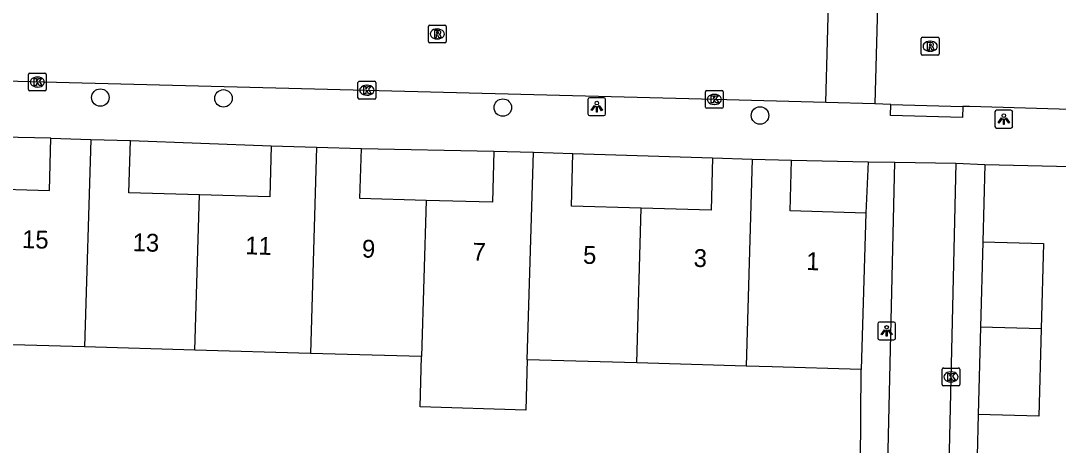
# Model space of a CAD drawing. Extents: x 162026 to 163499, y 387297 to 388169.
# Drawn here: x 162808.1 to 162866.3, y 387904.8 to 387928.6 of the extents above; entities that cross this region are included whole.
import ezdxf

# ---------------------------------------------------------------- set-up
doc = ezdxf.new("R2010")
doc.units = 0
for name, color, linetype in [('IMGEO_Boom', 7, 'Continuous'), ('IMGEO_Kolk', 7, 'Continuous'), ('IMGEO_Lichtpunt', 7, 'Continuous'), ('IMGEO_Pand', 7, 'Continuous'), ('IMGEO_Pand_nummerreeks', 7, 'Continuous'), ('IMGEO_Rijbaan_lokaal_open', 7, 'Continuous'), ('IMGEO_Rioolput', 7, 'Continuous'), ('IMGEO_Voetpad_open', 7, 'Continuous')]:
    doc.layers.add(name, color=color, linetype=linetype)

msp = doc.modelspace()

# ---------------------------------------------------------------- linework, layer by layer
at = {"layer": 'IMGEO_Boom'}
for centre in [(162812.526, 387924.288), (162819.435, 387924.242), (162835.109, 387923.727), (162849.539, 387923.282)]:
    msp.add_circle(centre, 0.489, dxfattribs=at)
at = {"layer": 'IMGEO_Kolk'}
for p, q in [((162808.494, 387924.734), (162808.494, 387925.586)), ((162808.569, 387925.66), (162809.421, 387925.66)), ((162808.982, 387925.44), (162809.007, 387925.44)), ((162809.495, 387925.586), (162809.495, 387924.734)), ((162809.005, 387924.88), (162808.98, 387924.88)), ((162826.982, 387924.275), (162826.982, 387925.127)), ((162827.057, 387925.201), (162827.909, 387925.201)), ((162827.47, 387924.981), (162827.495, 387924.981)), ((162827.983, 387925.127), (162827.983, 387924.275)), ((162809.421, 387924.66), (162808.569, 387924.66)), ((162827.909, 387924.201), (162827.057, 387924.201)), ((162827.493, 387924.421), (162827.468, 387924.421)), ((162846.478, 387923.758), (162846.478, 387924.61)), ((162846.553, 387924.684), (162847.405, 387924.684)), ((162846.966, 387924.464), (162846.991, 387924.464)), ((162847.479, 387924.61), (162847.479, 387923.758)), ((162847.405, 387923.684), (162846.553, 387923.684)), ((162846.989, 387923.904), (162846.964, 387923.904)), ((162859.831, 387909.114), (162860.683, 387909.114)), ((162859.756, 387908.188), (162859.756, 387909.04)), ((162860.244, 387908.894), (162860.269, 387908.894)), ((162860.757, 387909.04), (162860.757, 387908.188)), ((162860.683, 387908.114), (162859.831, 387908.114)), ((162860.267, 387908.334), (162860.242, 387908.334))]:
    msp.add_line(p, q, dxfattribs=at)
for points in [[(162808.494, 387924.734), (162808.494, 387925.586)], [(162808.569, 387925.66), (162809.421, 387925.66)], [(162809.495, 387925.586), (162809.495, 387924.734)], [(162808.815, 387925.36), (162808.938, 387925.36), (162808.938, 387925.209), (162809.068, 387925.36), (162809.232, 387925.36), (162809.086, 387925.209), (162809.239, 387924.96), (162809.087, 387924.96), (162809.002, 387925.124), (162808.938, 387925.057), (162808.938, 387924.96), (162808.815, 387924.96), (162808.815, 387925.36)], [(162826.982, 387924.275), (162826.982, 387925.127)], [(162827.057, 387925.201), (162827.909, 387925.201)], [(162827.303, 387924.901), (162827.426, 387924.901), (162827.426, 387924.75), (162827.556, 387924.901), (162827.72, 387924.901), (162827.574, 387924.75), (162827.727, 387924.501), (162827.575, 387924.501), (162827.49, 387924.665), (162827.426, 387924.598), (162827.426, 387924.501), (162827.303, 387924.501), (162827.303, 387924.901)], [(162827.983, 387925.127), (162827.983, 387924.275)], [(162809.421, 387924.66), (162808.569, 387924.66)], [(162827.909, 387924.201), (162827.057, 387924.201)], [(162846.478, 387923.758), (162846.478, 387924.61)], [(162846.553, 387924.684), (162847.405, 387924.684)], [(162846.799, 387924.384), (162846.922, 387924.384), (162846.922, 387924.233), (162847.052, 387924.384), (162847.216, 387924.384), (162847.07, 387924.233), (162847.223, 387923.984), (162847.071, 387923.984), (162846.986, 387924.148), (162846.922, 387924.081), (162846.922, 387923.984), (162846.799, 387923.984), (162846.799, 387924.384)], [(162847.479, 387924.61), (162847.479, 387923.758)], [(162847.405, 387923.684), (162846.553, 387923.684)], [(162859.831, 387909.114), (162860.683, 387909.114)], [(162859.756, 387908.188), (162859.756, 387909.04)], [(162860.077, 387908.814), (162860.2, 387908.814), (162860.2, 387908.663), (162860.33, 387908.814), (162860.494, 387908.814), (162860.348, 387908.663), (162860.501, 387908.414), (162860.349, 387908.414), (162860.264, 387908.578), (162860.2, 387908.511), (162860.2, 387908.414), (162860.077, 387908.414), (162860.077, 387908.814)], [(162860.757, 387909.04), (162860.757, 387908.188)], [(162860.683, 387908.114), (162859.831, 387908.114)]]:
    msp.add_lwpolyline(points, dxfattribs=at)
for centre, start, end in [((162808.571, 387925.584), 91.55205, 178.44795), ((162808.571, 387925.584), 91.55205, 178.44795), ((162809.419, 387925.584), 1.55205, 88.44795), ((162809.419, 387925.584), 1.55205, 88.44795), ((162827.059, 387925.125), 91.55205, 178.44795), ((162827.059, 387925.125), 91.55205, 178.44795), ((162827.907, 387925.125), 1.55205, 88.44795), ((162827.907, 387925.125), 1.55205, 88.44795), ((162808.571, 387924.736), 181.55205, 268.44795), ((162808.571, 387924.736), 181.55205, 268.44795), ((162809.419, 387924.736), 271.55205, 358.44795), ((162809.419, 387924.736), 271.55205, 358.44795), ((162827.059, 387924.277), 181.55205, 268.44795), ((162827.059, 387924.277), 181.55205, 268.44795), ((162827.907, 387924.277), 271.55205, 358.44795), ((162827.907, 387924.277), 271.55205, 358.44795), ((162846.555, 387924.608), 91.55205, 178.44795), ((162846.555, 387924.608), 91.55205, 178.44795), ((162847.403, 387924.608), 1.55205, 88.44795), ((162847.403, 387924.608), 1.55205, 88.44795), ((162846.555, 387923.76), 181.55205, 268.44795), ((162846.555, 387923.76), 181.55205, 268.44795), ((162847.403, 387923.76), 271.55205, 358.44795), ((162847.403, 387923.76), 271.55205, 358.44795), ((162859.833, 387909.038), 91.55205, 178.44795), ((162859.833, 387909.038), 91.55205, 178.44795), ((162860.681, 387909.038), 1.55205, 88.44795), ((162860.681, 387909.038), 1.55205, 88.44795), ((162859.833, 387908.19), 181.55205, 268.44795), ((162859.833, 387908.19), 181.55205, 268.44795), ((162860.681, 387908.19), 271.55205, 358.44795), ((162860.681, 387908.19), 271.55205, 358.44795)]:
    msp.add_arc(centre, 0.0765, start, end, dxfattribs=at)
for centre, major_axis, ratio, start_param, end_param in [((162808.981, 387925.16), (-0.387, 0.002), 0.722429, 4.712389, 7.853982), ((162809.006, 387925.16), (-0.39, 0.002), 0.717154, 1.570796, 4.712389), ((162827.469, 387924.701), (-0.387, 0.002), 0.722429, 4.712389, 7.853982), ((162827.494, 387924.701), (-0.39, 0.002), 0.717154, 1.570796, 4.712389), ((162846.965, 387924.184), (-0.387, 0.002), 0.722429, 4.712389, 7.853982), ((162846.99, 387924.184), (-0.39, 0.002), 0.717154, 1.570796, 4.712389), ((162860.243, 387908.614), (-0.387, 0.002), 0.722429, 4.712389, 7.853982), ((162860.268, 387908.614), (-0.39, 0.002), 0.717154, 1.570796, 4.712389)]:
    msp.add_ellipse(centre, major_axis=major_axis, ratio=ratio, start_param=start_param, end_param=end_param, dxfattribs=at)
at = {"layer": 'IMGEO_Lichtpunt'}
for p, q in [((162840.785, 387924.274), (162839.977, 387924.274)), ((162840.785, 387924.274), (162839.977, 387924.274)), ((162839.883, 387924.179), (162839.883, 387923.372)), ((162839.883, 387924.179), (162839.883, 387923.372)), ((162840.879, 387923.372), (162840.879, 387924.179)), ((162840.879, 387923.372), (162840.879, 387924.179)), ((162839.977, 387923.278), (162840.785, 387923.278)), ((162839.977, 387923.278), (162840.785, 387923.278)), ((162862.721, 387923.479), (162862.721, 387922.672)), ((162862.721, 387923.479), (162862.721, 387922.672)), ((162863.623, 387923.574), (162862.815, 387923.574)), ((162863.623, 387923.574), (162862.815, 387923.574)), ((162863.717, 387922.672), (162863.717, 387923.479)), ((162863.717, 387922.672), (162863.717, 387923.479)), ((162862.815, 387922.578), (162863.623, 387922.578)), ((162862.815, 387922.578), (162863.623, 387922.578)), ((162856.147, 387911.599), (162856.147, 387910.792)), ((162856.147, 387911.599), (162856.147, 387910.792)), ((162857.049, 387911.694), (162856.241, 387911.694)), ((162857.049, 387911.694), (162856.241, 387911.694)), ((162857.143, 387910.792), (162857.143, 387911.599)), ((162857.143, 387910.792), (162857.143, 387911.599)), ((162856.241, 387910.698), (162857.049, 387910.698)), ((162856.241, 387910.698), (162857.049, 387910.698))]:
    msp.add_line(p, q, dxfattribs=at)
for points in [[(162840.257, 387923.843), (162840.296, 387923.815), (162840.108, 387923.553), (162840.07, 387923.58), (162840.257, 387923.843)], [(162840.359, 387923.795), (162840.406, 387923.795), (162840.406, 387923.473), (162840.359, 387923.473), (162840.359, 387923.795)], [(162840.469, 387923.815), (162840.507, 387923.842), (162840.694, 387923.58), (162840.655, 387923.552), (162840.469, 387923.815)], [(162863.095, 387923.143), (162863.134, 387923.115), (162862.946, 387922.853), (162862.908, 387922.88), (162863.095, 387923.143)], [(162863.197, 387923.095), (162863.244, 387923.095), (162863.244, 387922.773), (162863.197, 387922.773), (162863.197, 387923.095)], [(162863.307, 387923.115), (162863.345, 387923.142), (162863.532, 387922.88), (162863.493, 387922.852), (162863.307, 387923.115)], [(162856.521, 387911.263), (162856.56, 387911.235), (162856.372, 387910.973), (162856.334, 387911), (162856.521, 387911.263)], [(162856.623, 387911.215), (162856.67, 387911.215), (162856.67, 387910.893), (162856.623, 387910.893), (162856.623, 387911.215)], [(162856.733, 387911.235), (162856.771, 387911.262), (162856.958, 387911), (162856.919, 387910.972), (162856.733, 387911.235)]]:
    msp.add_lwpolyline(points, dxfattribs=at)
for centre in [(162840.382, 387923.977), (162863.22, 387923.277), (162856.646, 387911.397)]:
    msp.add_circle(centre, 0.0994, dxfattribs=at)
for centre, start, end in [((162839.977, 387924.179), 90, 180), ((162839.977, 387924.179), 90, 180), ((162840.785, 387924.179), 0, 90), ((162840.785, 387924.179), 0, 90), ((162839.977, 387923.372), 180, 270), ((162839.977, 387923.372), 180, 270), ((162840.785, 387923.372), 270, 0), ((162840.785, 387923.372), 270, 360), ((162862.815, 387923.479), 90, 180), ((162862.815, 387923.479), 90, 180), ((162863.623, 387923.479), 0, 90), ((162863.623, 387923.479), 0, 90), ((162862.815, 387922.672), 180, 270), ((162862.815, 387922.672), 180, 270), ((162863.623, 387922.672), 270, 0), ((162863.623, 387922.672), 270, 360), ((162856.241, 387911.599), 90, 180), ((162856.241, 387911.599), 90, 180), ((162857.049, 387911.599), 0, 90), ((162857.049, 387911.599), 0, 90), ((162856.241, 387910.792), 180, 270), ((162856.241, 387910.792), 180, 270), ((162857.049, 387910.792), 270, 0), ((162857.049, 387910.792), 270, 360)]:
    msp.add_arc(centre, 0.0946, start, end, dxfattribs=at)
at = {"layer": 'IMGEO_Pand'}
for points in [[(162811.647, 387910.301), (162805.597, 387910.476), (162805.705, 387914.196), (162805.85, 387919.193), (162809.672, 387919.082), (162809.757, 387922.007)], [(162809.757, 387922.007), (162811.985, 387921.943)], [(162811.985, 387921.943), (162811.647, 387910.301)], [(162811.985, 387921.943), (162814.217, 387921.878)], [(162818.082, 387918.824), (162814.132, 387918.938), (162814.217, 387921.878)], [(162822.118, 387921.586), (162822.035, 387918.709), (162818.082, 387918.824)], [(162822.118, 387921.586), (162824.648, 387921.512)], [(162824.648, 387921.512), (162824.312, 387909.933)], [(162824.648, 387921.512), (162827.175, 387921.439)], [(162830.81, 387918.517), (162827.093, 387918.625), (162827.175, 387921.439)], [(162834.607, 387921.28), (162834.523, 387918.41), (162830.81, 387918.517)], [(162834.607, 387921.28), (162836.822, 387921.216)], [(162836.484, 387909.58), (162836.822, 387921.216)], [(162836.822, 387921.216), (162839.042, 387921.151)], [(162842.875, 387918.087), (162838.957, 387918.2), (162839.042, 387921.151)], [(162846.882, 387920.904), (162846.797, 387917.973), (162842.875, 387918.087)], [(162846.882, 387920.904), (162849.095, 387920.84)], [(162849.095, 387920.84), (162848.758, 387909.225)], [(162849.095, 387920.84), (162851.31, 387920.776)], [(162855.478, 387917.802), (162851.227, 387917.925), (162851.31, 387920.776)], [(162817.83, 387910.121), (162818.082, 387918.824)], [(162830.81, 387918.517), (162830.556, 387909.752)], [(162842.623, 387909.402), (162842.875, 387918.087)], [(162855.478, 387917.802), (162855.224, 387909.037)], [(162862.042, 387916.188), (162861.912, 387911.405)], [(162862.042, 387916.188), (162865.451, 387916.096), (162865.321, 387911.316)], [(162861.912, 387911.405), (162861.779, 387906.512)], [(162865.321, 387911.316), (162861.912, 387911.405)], [(162865.321, 387911.316), (162865.188, 387906.42), (162861.779, 387906.512)], [(162817.83, 387910.121), (162811.647, 387910.301)], [(162824.312, 387909.933), (162817.83, 387910.121)], [(162830.556, 387909.752), (162824.312, 387909.933)], [(162836.484, 387909.58), (162836.402, 387906.754), (162830.474, 387906.926), (162830.556, 387909.752)], [(162842.623, 387909.402), (162836.484, 387909.58)], [(162848.758, 387909.225), (162842.623, 387909.402)], [(162855.224, 387909.037), (162850.227, 387909.182), (162848.758, 387909.225)]]:
    msp.add_lwpolyline(points, dxfattribs=at)
at = {"layer": 'IMGEO_Rijbaan_lokaal_open'}
for points in [[(162853.227, 387924.006), (162853.423, 387930.906)], [(162856.17, 387930.826), (162855.975, 387923.928)], [(162853.227, 387924.006), (162846.979, 387924.184), (162781.809, 387925.865)], [(162855.975, 387923.928), (162853.227, 387924.006)], [(162856.884, 387923.902), (162855.975, 387923.928)], [(162856.884, 387923.902), (162860.926, 387923.787)], [(162887.512, 387922.987), (162887.295, 387922.998), (162884.526, 387923.103), (162861.295, 387923.777), (162860.926, 387923.787)], [(162853.952, 387894.143), (162855.102, 387894.086), (162856.489, 387894.018), (162857.108, 387920.66)], [(162857.108, 387920.66), (162860.537, 387920.61)], [(162860.537, 387920.61), (162859.599, 387880.254)]]:
    msp.add_lwpolyline(points, dxfattribs=at)
at = {"layer": 'IMGEO_Rioolput'}
for p, q in [((162830.931, 387927.429), (162830.931, 387928.281)), ((162831.006, 387928.355), (162831.858, 387928.355)), ((162831.932, 387928.281), (162831.932, 387927.429)), ((162831.419, 387928.135), (162831.444, 387928.135)), ((162831.858, 387927.355), (162831.006, 387927.355)), ((162831.442, 387927.575), (162831.417, 387927.575)), ((162858.587, 387926.742), (162858.587, 387927.594)), ((162858.662, 387927.668), (162859.514, 387927.668)), ((162859.075, 387927.448), (162859.1, 387927.448)), ((162859.588, 387927.594), (162859.588, 387926.742)), ((162859.514, 387926.668), (162858.662, 387926.668)), ((162859.098, 387926.888), (162859.073, 387926.888))]:
    msp.add_line(p, q, dxfattribs=at)
for points in [[(162830.931, 387927.429), (162830.931, 387928.281)], [(162831.006, 387928.355), (162831.858, 387928.355)], [(162831.932, 387928.281), (162831.932, 387927.429)], [(162831.52, 387928.053), (162831.268, 387928.055), (162831.268, 387927.655)], [(162831.268, 387927.655), (162831.392, 387927.655), (162831.392, 387927.817), (162831.403, 387927.817)], [(162831.446, 387927.974), (162831.392, 387927.974), (162831.392, 387927.893)], [(162831.392, 387927.893), (162831.444, 387927.893)], [(162831.45, 387927.788), (162831.521, 387927.655), (162831.661, 387927.655), (162831.596, 387927.781)], [(162831.858, 387927.355), (162831.006, 387927.355)], [(162858.587, 387926.742), (162858.587, 387927.594)], [(162858.662, 387927.668), (162859.514, 387927.668)], [(162859.176, 387927.366), (162858.924, 387927.368), (162858.924, 387926.968)], [(162858.924, 387926.968), (162859.048, 387926.968), (162859.048, 387927.13), (162859.059, 387927.13)], [(162859.102, 387927.287), (162859.048, 387927.287), (162859.048, 387927.206)], [(162859.048, 387927.206), (162859.1, 387927.206)], [(162859.588, 387927.594), (162859.588, 387926.742)], [(162859.514, 387926.668), (162858.662, 387926.668)], [(162859.106, 387927.101), (162859.177, 387926.968), (162859.317, 387926.968), (162859.252, 387927.094)]]:
    msp.add_lwpolyline(points, dxfattribs=at)
for centre, radius, start, end in [((162831.008, 387928.279), 0.0765, 91.55205, 178.44795), ((162831.008, 387928.279), 0.0765, 91.55205, 178.44795), ((162831.856, 387928.279), 0.0765, 1.55205, 88.44795), ((162831.856, 387928.279), 0.0765, 1.55205, 88.44795), ((162831.402, 387927.764), 0.0533, 26.02933, 88.69889), ((162831.428, 387928.082), 0.19, 274.7715, 282.96867), ((162831.452, 387927.878), 0.0964, 77.00612, 93.18647), ((162831.466, 387927.935), 0.0378, 276.66336, 79.67722), ((162831.519, 387927.943), 0.109, 350.36119, 89.41601), ((162831.517, 387927.943), 0.112, 277.58423, 350.98172), ((162831.501, 387927.728), 0.108, 29.51342, 73.79051), ((162831.008, 387927.431), 0.0765, 181.55205, 268.44795), ((162831.008, 387927.431), 0.0765, 181.55205, 268.44795), ((162831.856, 387927.431), 0.0765, 271.55205, 358.44795), ((162831.856, 387927.431), 0.0765, 271.55205, 358.44795), ((162858.664, 387927.592), 0.0765, 91.55205, 178.44795), ((162858.664, 387927.592), 0.0765, 91.55205, 178.44795), ((162859.058, 387927.077), 0.0533, 26.02933, 88.69889), ((162859.084, 387927.395), 0.19, 274.7715, 282.96867), ((162859.108, 387927.191), 0.0964, 77.00612, 93.18647), ((162859.122, 387927.248), 0.0378, 276.66336, 79.67722), ((162859.175, 387927.256), 0.109, 350.36119, 89.41601), ((162859.173, 387927.256), 0.112, 277.58423, 350.98172), ((162859.157, 387927.041), 0.108, 29.51342, 73.79051), ((162859.512, 387927.592), 0.0765, 1.55205, 88.44795), ((162859.512, 387927.592), 0.0765, 1.55205, 88.44795), ((162858.664, 387926.744), 0.0765, 181.55205, 268.44795), ((162858.664, 387926.744), 0.0765, 181.55205, 268.44795), ((162859.512, 387926.744), 0.0765, 271.55205, 358.44795), ((162859.512, 387926.744), 0.0765, 271.55205, 358.44795)]:
    msp.add_arc(centre, radius, start, end, dxfattribs=at)
for centre, major_axis, ratio, start_param, end_param in [((162831.418, 387927.855), (-0.387, 0.002), 0.722429, 4.712389, 7.853982), ((162831.443, 387927.855), (-0.39, 0.002), 0.717154, 1.570796, 4.712389), ((162859.074, 387927.168), (-0.387, 0.002), 0.722429, 4.712389, 7.853982), ((162859.099, 387927.168), (-0.39, 0.002), 0.717154, 1.570796, 4.712389)]:
    msp.add_ellipse(centre, major_axis=major_axis, ratio=ratio, start_param=start_param, end_param=end_param, dxfattribs=at)
at = {"layer": 'IMGEO_Voetpad_open'}
for points in [[(162860.926, 387923.787), (162860.905, 387923.165), (162856.865, 387923.285), (162856.884, 387923.902)], [(162809.757, 387922.007), (162798.752, 387922.237)], [(162814.217, 387921.878), (162822.118, 387921.586)], [(162827.175, 387921.439), (162834.607, 387921.28)], [(162839.042, 387921.151), (162846.882, 387920.904)], [(162851.31, 387920.776), (162855.618, 387920.677)], [(162855.618, 387920.677), (162855.478, 387917.802)], [(162855.618, 387920.677), (162857.108, 387920.66)], [(162860.537, 387920.61), (162862.15, 387920.526)], [(162862.15, 387920.526), (162862.042, 387916.188)], [(162862.15, 387920.526), (162885.519, 387919.989), (162887.403, 387918.244)], [(162822.732, 387898.369), (162822.815, 387899.261), (162855.116, 387895.832), (162855.224, 387909.037)], [(162861.779, 387906.512), (162861.716, 387904.182)]]:
    msp.add_lwpolyline(points, dxfattribs=at)

# ---------------------------------------------------------------- texts
at = {"layer": 'IMGEO_Pand_nummerreeks'}
for s, rotation, p in [('15', 358.3945, (162808.124, 387915.848)), ('13', 358.3945, (162814.328, 387915.674)), ('11', 358.3945, (162820.645, 387915.497)), ('9', 358.3945, (162827.195, 387915.314)), ('7', 358.39572, (162833.398, 387915.141)), ('5', 358.3945, (162839.602, 387914.966)), ('3', 358.3945, (162845.805, 387914.792)), ('1', 358.3945, (162852.123, 387914.615))]:
    msp.add_text(s, height=1, rotation=rotation, dxfattribs=at).set_placement(p)

doc.saveas('drawing.dxf')
